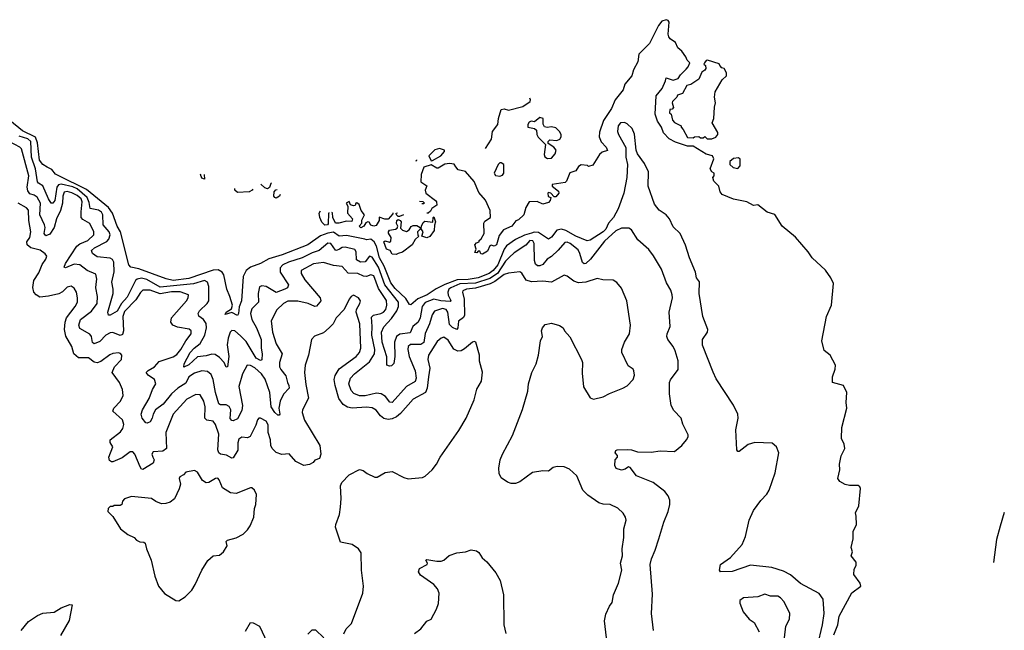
# Model space of a CAD drawing. Extents: x 2086813 to 2278017, y 548126 to 753336.
# Tile 458 of 461: x 2226645 to 2233516, y 726127 to 730385. Entities that reach past the tile are written whole.
import ezdxf

# ---------------------------------------------------------------- set-up
doc = ezdxf.new("R2010")
doc.units = 0

msp = doc.modelspace()

# ---------------------------------------------------------------- linework, layer by layer
at = {"layer": '0CON10XD'}
for points in [[(2232325.2, 726095), (2232353, 726165), (2232364.1, 726225), (2232451, 726389), (2232513.3, 726435), (2232510, 726455), (2232466.2, 726515), (2232467, 726553), (2232481.7, 726578.3), (2232483, 726603), (2232447.5, 726645), (2232456.7, 726675), (2232446.7, 726705), (2232460, 726765), (2232460, 726815), (2232483.3, 726865), (2232483, 726923), (2232476.7, 726945), (2232500.8, 726995), (2232512.5, 727115), (2232507.8, 727127.8), (2232495, 727137.5), (2232435, 727135.7), (2232404.4, 727144.4), (2232367.5, 727165), (2232353.8, 727185), (2232368.8, 727245), (2232366.7, 727285), (2232377.3, 727342.7), (2232402.9, 727395), (2232398.6, 727425), (2232380, 727465), (2232382.1, 727542.1), (2232416, 727675), (2232411.2, 727715), (2232417.1, 727785), (2232393.6, 727833.6), (2232317.5, 727855), (2232317.5, 727895), (2232335, 727946.7), (2232336.7, 727975), (2232300, 728045), (2232258.1, 728078.1), (2232241.6, 728145), (2232274.2, 728315), (2232310, 728395), (2232324.7, 728544.7), (2232305.7, 728585.7), (2232267.8, 728637.8), (2232175.7, 728725), (2232146.9, 728765), (2232058, 728868), (2231965, 728944.3), (2231915, 729026.7), (2231861.7, 729041.7), (2231795, 729093.3), (2231765, 729090), (2231720, 729115), (2231626.4, 729133.6), (2231546.7, 729165), (2231533.8, 729185), (2231523.6, 729223.6), (2231488.3, 729258.3), (2231482.5, 729285), (2231490, 729295), (2231490, 729315), (2231473.6, 729323.6), (2231462.5, 729345), (2231487.5, 729415), (2231480, 729435), (2231435, 729446.7), (2231345, 729502.5), (2231305, 729502.5), (2231220.5, 729530.5), (2231177.5, 729555), (2231136.4, 729596.4), (2231123.3, 729635), (2231096.1, 729676.1), (2231080, 729725), (2231086.7, 729855), (2231127.5, 729905), (2231151.7, 729958.3), (2231155, 729980), (2231205, 729963.3), (2231240, 729975), (2231255, 730000), (2231295, 730040), (2231310, 730055), (2231320, 730085), (2231301.7, 730101.7), (2231293.3, 730125), (2231266, 730165), (2231237.5, 730187.5), (2231221.2, 730225), (2231185, 730251.2), (2231175.5, 730265.5), (2231170.9, 730285), (2231177.8, 730367.8), (2231169.2, 730379.3), (2231155, 730384.7), (2231124.8, 730375.2), (2231102.8, 730345), (2231040.7, 730219.3), (2230966.1, 730145), (2230958.8, 730091.2), (2230928.8, 730035), (2230917, 729993), (2230868.1, 729935), (2230856.7, 729895), (2230800.6, 729825), (2230774, 729765), (2230717.6, 729682.4), (2230690.6, 729599.4), (2230688.3, 729568.3), (2230702.8, 729532.8), (2230736.7, 729495), (2230747, 729473), (2230708.3, 729461.7), (2230690, 729445), (2230645, 729370), (2230615, 729360), (2230607.5, 729367.5), (2230562.5, 729372.5), (2230545, 729360), (2230525, 729330), (2230483.6, 729316.4), (2230460.7, 729259.3), (2230450.7, 729249.3), (2230360, 729235), (2230360, 729225), (2230405, 729190), (2230407.5, 729175), (2230385, 729150), (2230375, 729150), (2230350, 729175), (2230335, 729180), (2230330, 729175), (2230333, 729153), (2230350, 729145), (2230347.5, 729125), (2230335, 729110), (2230295, 729098.8), (2230255, 729116.7), (2230200, 729115), (2230176.7, 729075), (2230162, 729025), (2230125, 728990), (2230107.5, 728982.5), (2230078.8, 728945), (2230020, 728920), (2229990.5, 728879.5), (2229971.2, 728815), (2229955, 728806.2), (2229935, 728812.5), (2229925, 728807.5), (2229908.3, 728771.7), (2229875, 728750), (2229861.7, 728751.7), (2229855, 728770), (2229845, 728770), (2229835, 728760), (2229821.7, 728761.7), (2229830, 728785), (2229820, 728815), (2229831.7, 728828.3), (2229850, 728835), (2229850, 728845), (2229865, 728857.5), (2229887, 728893), (2229883.6, 728966.4), (2229890.7, 728979.3), (2229930, 729005), (2229928.8, 729055), (2229896.1, 729126.1), (2229849.3, 729179.3), (2229815.8, 729255.8), (2229755.8, 729325.8), (2229705, 729336.7), (2229687.7, 729357.7), (2229676.2, 729376.2), (2229645, 729382), (2229612.3, 729377.7), (2229565, 729350), (2229555, 729350), (2229515, 729372.5), (2229465, 729356.2), (2229446, 729305), (2229444, 729254), (2229486.2, 729226.2), (2229473.3, 729195), (2229478, 729175), (2229546.7, 729125), (2229553.8, 729115), (2229555, 729092.5), (2229520.7, 729069.3), (2229511.2, 729048.8), (2229494.1, 729035.9), (2229486, 729036.5)], [(2231443, 729553), (2231475, 729553.3), (2231503.6, 729566.4), (2231517.5, 729585), (2231517, 729597), (2231477.5, 729665), (2231487.5, 729695), (2231492.5, 729775), (2231500, 729805), (2231492.5, 729845), (2231498.3, 729881.7), (2231547.5, 729965), (2231577, 729993), (2231577.5, 730015), (2231560, 730045), (2231545, 730050), (2231530, 730065), (2231527, 730077), (2231445, 730102.5), (2231435, 730100), (2231422.5, 730085), (2231420, 730075), (2231430, 730065), (2231432.5, 730045), (2231426.4, 730033.6), (2231405, 730020), (2231385, 729970), (2231327, 729933), (2231300, 729925), (2231269.3, 729870.7), (2231235, 729857.5), (2231230, 729845), (2231200, 729815), (2231197.5, 729805), (2231207, 729773), (2231198.3, 729761.7), (2231181.7, 729758.3), (2231180, 729735), (2231190, 729725), (2231200, 729685), (2231215, 729667.5), (2231260, 729645), (2231260, 729635), (2231275, 729620), (2231305, 729562.5), (2231345, 729560), (2231353, 729567), (2231385, 729570), (2231395, 729560), (2231415, 729560), (2231425, 729570), (2231443, 729553)], [(2229895.6, 729487.3), (2229938.1, 729551.9), (2229943.3, 729605), (2229981.2, 729655), (2229985.7, 729695), (2230005, 729757.5), (2230025, 729762.5), (2230055, 729754.5), (2230155, 729779.2), (2230207.5, 729815), (2230210, 729825), (2230204.7, 729836.7)], [(2230327, 729417), (2230355, 729420), (2230380.7, 729449.3), (2230387.5, 729475), (2230372.5, 729495), (2230332.5, 729522.5), (2230333.3, 729535), (2230345, 729547.5), (2230393, 729543), (2230415, 729552.5), (2230423, 729567), (2230422.5, 729585), (2230412.5, 729605), (2230385, 729630), (2230355, 729638.8), (2230325, 729632.5), (2230307, 729637), (2230297, 729657), (2230297.5, 729695), (2230275, 729703.3), (2230237, 729673), (2230215, 729676.7), (2230200.7, 729669.3), (2230190, 729655), (2230190, 729635), (2230237, 729627), (2230250, 729615), (2230252.5, 729585), (2230263.8, 729565), (2230313.3, 729515), (2230304, 729445), (2230309.3, 729429.3), (2230327, 729417)], [(2228057.1, 728625), (2228029.3, 728639.3), (2227995, 728637.4), (2227825, 728580.9), (2227715, 728567), (2227666.7, 728576.7), (2227475, 728647.5), (2227419.8, 728659.8), (2227406.4, 728676.4), (2227347.6, 728905), (2227324.1, 728945), (2227291.4, 729035), (2227265.5, 729075), (2227111.8, 729201.8), (2226916.7, 729295), (2226895, 729308.6), (2226869.2, 729339.2), (2226835.7, 729355.7), (2226805, 729374.6), (2226782.4, 729405), (2226769.4, 729525), (2226754.3, 729565), (2226665, 729610.6), (2226575, 729681)], [(2232211.8, 726015), (2232247.9, 726165), (2232258.8, 726245), (2232252.5, 726345), (2232223.6, 726383.6), (2232092.3, 726452.3), (2232024.7, 726514.7), (2231975, 726538.2), (2231894, 726564), (2231745, 726581.2), (2231615.9, 726535.9), (2231535, 726533.8), (2231528.8, 726545), (2231534.5, 726585.5), (2231605.4, 726634.6), (2231685.8, 726725), (2231708.9, 726781.1), (2231735, 726894), (2231765, 726963.3), (2231817.1, 727032.9), (2231857.5, 727075), (2231875, 727104), (2231917.7, 727225), (2231943.3, 727365), (2231925, 727406.2), (2231895, 727431.2), (2231775, 727437.1), (2231727.8, 727422.2), (2231665, 727373.3), (2231655, 727372.5), (2231648.8, 727385), (2231642.2, 727525), (2231657.8, 727605), (2231656.7, 727635), (2231625.9, 727695.9), (2231505, 727880), (2231485, 727928), (2231408.6, 728115), (2231410, 728155), (2231443.8, 728205), (2231446, 728225), (2231412.5, 728315), (2231386.3, 728476.3), (2231387.5, 728557.5), (2231368.8, 728585), (2231361.2, 728625), (2231318, 728725), (2231291.7, 728811.7), (2231254.1, 728894.1), (2231205, 728941.2), (2231179.4, 728995), (2231156.9, 729025), (2231106.5, 729056.5), (2231075, 729098), (2231030.8, 729225), (2231033.6, 729325), (2231005, 729381.4), (2230955, 729449.2), (2230945.8, 729475.8), (2230935.6, 729585.6), (2230918.5, 729625), (2230885, 729658.1), (2230865, 729668.9), (2230836.2, 729665), (2230820, 729645), (2230817.1, 729605), (2230822.5, 729585), (2230873.4, 729493.4), (2230873.9, 729426.1), (2230885.6, 729375), (2230881.3, 729285), (2230860.6, 729175), (2230821.6, 729065), (2230788.4, 729005), (2230753.6, 728965), (2230735.8, 728925), (2230717.1, 728905), (2230625, 728846.8), (2230605, 728842.7), (2230525, 728875.2), (2230455, 728915.5), (2230425, 728924), (2230393.9, 728916.1), (2230355, 728868.5), (2230335, 728854.4), (2230265, 728901.6), (2230235, 728902), (2230215.3, 728895), (2230167.2, 728882.8), (2230105, 728852.4), (2230041.3, 728808.7), (2230024.8, 728785.2), (2229981.9, 728675), (2229949.4, 728635), (2229921.1, 728615), (2229844.5, 728585), (2229775, 728573.8), (2229698.4, 728571.6), (2229611.6, 728538.4), (2229551.8, 728508.2), (2229487.8, 728465), (2229421.9, 728438.1), (2229375, 728395.5), (2229365, 728398.1), (2229340.2, 728440.2), (2229265, 728509.2), (2229235, 728549.3), (2229187.5, 728665), (2229155.9, 728725), (2229133.7, 728805), (2229119.2, 728835), (2229095, 728853.8), (2229065, 728849.7), (2229053.6, 728855), (2228925, 728880.7), (2228875, 728874.3), (2228835, 728902.2), (2228794.5, 728895), (2228743.3, 728876.7), (2228655.2, 728814.8), (2228475.9, 728744.1), (2228383.7, 728716.3), (2228326, 728684), (2228255, 728659.3), (2228225.2, 728634.8), (2228204.7, 728595), (2228193.3, 728425), (2228177.1, 728382.9), (2228172.5, 728335), (2228165, 728321.9), (2228125, 728341.8), (2228078.3, 728328.3), (2228086.2, 728345), (2228121.7, 728368.3), (2228129.2, 728395), (2228111.9, 728455), (2228089.2, 728505), (2228070, 728605), (2228057.1, 728625)], [(2231105.6, 726765.6), (2231139.1, 726880.9), (2231170.8, 726955), (2231182.5, 727005), (2231181.4, 727035), (2231170, 727065), (2231145.7, 727095), (2231065, 727157.8), (2230948, 727205), (2230905, 727262.5), (2230893, 727267), (2230869.5, 727250.5), (2230845, 727244.3), (2230807.5, 727255), (2230797.5, 727275), (2230800, 727315), (2230817, 727333), (2230817.5, 727345), (2230800, 727365), (2230805, 727380), (2230813.9, 727386.1), (2230885, 727388.6), (2230915, 727385.7), (2230955, 727371.4), (2231050.7, 727369.3), (2231115, 727377.3), (2231215, 727374.3), (2231265.4, 727414.6), (2231298.8, 727455), (2231310, 727475), (2231309.3, 727489.3), (2231271.2, 727565), (2231261.2, 727605), (2231209.7, 727659.7), (2231191.4, 727695), (2231180, 727775), (2231178.6, 727855), (2231185.6, 727874.4), (2231238.8, 727945), (2231238.9, 728005), (2231218.8, 728075), (2231205.7, 728105.7), (2231167.8, 728155), (2231161.8, 728175), (2231162.9, 728195), (2231183.5, 728245), (2231177.3, 728345), (2231200, 728445), (2231198.9, 728465), (2231189.4, 728499.4), (2231159.3, 728549.3), (2231123.3, 728645), (2231068.3, 728738.3), (2231035, 728782.5), (2230958.5, 728848.5), (2230915, 728920), (2230895, 728930.8), (2230845, 728930.6), (2230805, 728912.5), (2230725, 728841.2), (2230627.1, 728715), (2230595, 728685.3), (2230583.1, 728683.1), (2230571.2, 728691.2), (2230554.4, 728755), (2230541, 728781), (2230485, 728825.2), (2230465, 728834.1), (2230448, 728832), (2230402.4, 728777.6), (2230355, 728734.2), (2230324.6, 728715), (2230295, 728678.5), (2230275, 728668), (2230257.4, 728667.4), (2230245, 728679.4), (2230238.3, 728705), (2230235.5, 728825), (2230225, 728841.6), (2230205, 728845.1), (2230177.2, 728812.8), (2230095, 728757.9), (2230061.6, 728728.4), (2230035, 728699.8), (2229978.2, 728615), (2229925, 728578.9), (2229825, 728548.3), (2229715, 728542.3), (2229652.2, 728515), (2229639.7, 728505), (2229631.5, 728485), (2229634.9, 728464.9), (2229654.2, 728425.8), (2229649.6, 728420.4), (2229583.4, 728423.4), (2229535, 728436.4), (2229475, 728412.4), (2229452.9, 728385), (2229440.2, 728305), (2229425, 728275.3), (2229388.6, 728245), (2229369.8, 728200.2), (2229297.7, 728192.3), (2229274.6, 728175.4), (2229259.1, 728135), (2229263.1, 728036.9), (2229255, 727987.5), (2229239.7, 727970.3), (2229225, 727968), (2229206.7, 727975), (2229207, 728033), (2229174.5, 728135), (2229170, 728205), (2229185, 728242.7), (2229238.6, 728301.4), (2229277.2, 728355), (2229289, 728385), (2229288.1, 728415), (2229192.7, 728535), (2229149.5, 728659.5), (2229105, 728728.7), (2229085, 728734.6), (2229055, 728696.1), (2229022.5, 728695), (2228995, 728709.4), (2228992.6, 728765), (2228982.3, 728782.3), (2228915, 728798), (2228895, 728795.2), (2228876.2, 728783.8), (2228855.3, 728775.3), (2228848.7, 728778.7), (2228815.4, 728825), (2228795, 728827), (2228735.4, 728774.6), (2228685, 728760), (2228615, 728724.4), (2228520, 728695), (2228480.8, 728675), (2228463.4, 728655), (2228462.9, 728625), (2228519.4, 728535), (2228512.5, 728515), (2228494, 728505), (2228435, 728483.4), (2228365, 728524.3), (2228335, 728529.1), (2228318.6, 728521.4), (2228307.8, 728475), (2228312.2, 728415), (2228265, 728367.8), (2228254.5, 728335), (2228264.4, 728294.4), (2228298.3, 728235), (2228328.7, 728155), (2228329.7, 728095), (2228337.8, 728055), (2228335, 728012), (2228325, 728007.8), (2228295, 728025.4), (2228225, 728140.3), (2228185, 728181.3), (2228145, 728215.8), (2228125, 728218.5), (2228113.9, 728206.1), (2228099, 728165), (2228093.6, 728116.4), (2228104.1, 728035.9), (2228095, 727963.3), (2228085, 727962.5), (2228071.9, 727995), (2228039.8, 728029.8), (2228009.5, 728049.5), (2227985, 728053.4), (2227945, 728041.1), (2227885, 728033.7), (2227825, 727978.2), (2227790.8, 727960.8), (2227792.9, 727985), (2227835, 728063.1), (2227862.7, 728095), (2227905, 728127.7), (2227935.7, 728184.3), (2227947.9, 728235), (2227945.5, 728265.5), (2227928.4, 728295), (2227895, 728318.1), (2227889.6, 728335), (2227900, 728355), (2227952.1, 728405), (2227963.9, 728425), (2227964.2, 728525), (2227955.4, 728555), (2227935, 728565.2), (2227857.9, 728542.1), (2227695, 728527.6), (2227625, 728519.3), (2227532.5, 728572.5), (2227495, 728582.4), (2227465, 728576.3), (2227453.3, 728565), (2227395, 728449.7), (2227354.4, 728405.6), (2227325, 728351.2), (2227275, 728324.4), (2227263.8, 728325), (2227258.6, 728345), (2227297.2, 728475), (2227298, 728505), (2227286.8, 728555), (2227303.1, 728626.9), (2227302.2, 728695), (2227293.1, 728713.1), (2227275, 728722.4), (2227185, 728730.4), (2227152.2, 728755), (2227145.5, 728775), (2227166.5, 728795), (2227252.8, 728837.2), (2227267.6, 728855), (2227277, 728885), (2227269.2, 728905), (2227227.7, 728955), (2227223.9, 729023.9), (2227215, 729042.9), (2227195, 729056.6), (2227137.5, 729067.5), (2227129.8, 729109.8), (2227115.1, 729145.1), (2227045, 729204.8), (2227015, 729218.5), (2226933, 729237), (2226915, 729232.2), (2226902.8, 729217.2), (2226888.8, 729125), (2226875, 729104.5), (2226865, 729106.2), (2226845.6, 729135), (2226805.9, 729225.9), (2226775, 729244), (2226768.6, 729255), (2226753.9, 729345), (2226726, 729425), (2226722.2, 729535), (2226700.5, 729555), (2226641.7, 729571.7)], [(2228513.8, 727853.8), (2228523.8, 727835), (2228524.5, 727815), (2228486, 727774), (2228462, 727725), (2228452.5, 727675), (2228460.8, 727635), (2228455, 727626.2), (2228445, 727627.1), (2228424.6, 727645), (2228400.6, 727685), (2228390.4, 727785), (2228358.8, 727878.8), (2228332.1, 727915), (2228285, 727957.2), (2228255, 727972.9), (2228232.5, 727975), (2228199.2, 727915), (2228175, 727827.5), (2228199.2, 727695), (2228195, 727658.8), (2228165, 727601.9), (2228135, 727586.9), (2228125, 727589.2), (2228113.2, 727603.2), (2228117.8, 727665), (2228106.3, 727686.3), (2228085, 727700), (2228045, 727698.5), (2228033.9, 727705), (2228011.6, 727785), (2227995.7, 727875), (2227981.2, 727911.2), (2227955, 727932.5), (2227916.6, 727936.6), (2227865, 727920), (2227825, 727895.2), (2227805, 727849.2), (2227748.6, 727815), (2227704.8, 727775.2), (2227646.7, 727703.3), (2227592.1, 727665), (2227575.7, 727635), (2227570, 727605), (2227555, 727581.1), (2227535, 727571.8), (2227525, 727574.5), (2227500.4, 727605), (2227492.2, 727635), (2227501.3, 727665), (2227547.8, 727742.2), (2227571.6, 727805), (2227594.7, 727845), (2227585.2, 727875.2), (2227541.1, 727905), (2227528.1, 727925), (2227540.6, 727939.4), (2227585.2, 727964.8), (2227618.8, 728001.2), (2227715, 728034.8), (2227740.4, 728049.6), (2227770.3, 728085), (2227803.6, 728146.4), (2227840.8, 728195), (2227841.1, 728215), (2227826.9, 728226.9), (2227745, 728239.6), (2227713.9, 728253.9), (2227698.7, 728275), (2227704.8, 728305.2), (2227809.1, 728425), (2227821.1, 728445), (2227822.5, 728465), (2227765, 728486.7), (2227705, 728488.2), (2227625, 728473.8), (2227555, 728497.7), (2227505, 728499.7), (2227487.4, 728482.6), (2227455, 728430.3), (2227375, 728350.5), (2227364.6, 728315), (2227368.2, 728215), (2227361.2, 728188.8), (2227345, 728182.2), (2227295, 728203.2), (2227275, 728201.5), (2227245.7, 728184.3), (2227205, 728141.5), (2227163.8, 728123.8), (2227153.2, 728133.2), (2227145.5, 728174.5), (2227135, 728192.9), (2227065, 728232.2), (2227056.8, 728255), (2227069.6, 728295), (2227145, 728351.2), (2227184.3, 728405), (2227188.4, 728455), (2227176.8, 728515), (2227178.7, 728541.3), (2227182.8, 728575), (2227175, 728610), (2227115, 728635.8), (2227065, 728674.7), (2227025, 728680.6), (2226965, 728654.3), (2226955, 728660), (2226963.3, 728685), (2227042.6, 728805), (2227065, 728821.6), (2227119.4, 728845), (2227161.3, 728885), (2227161.4, 728905), (2227135, 728964.5), (2227085, 728990.7), (2227074.8, 729005), (2227072.6, 729045), (2227080.5, 729115), (2227073.7, 729135), (2227045, 729159.6), (2227008, 729178), (2226975, 729186.8), (2226955, 729181.1), (2226944.7, 729155.3), (2226942.6, 729105), (2226929.4, 729055), (2226900.4, 728995), (2226886.3, 728935), (2226855, 728890.2), (2226827.2, 728877.2), (2226814.3, 728894.3), (2226821.4, 728935), (2226818.3, 728955), (2226786.2, 729025), (2226789.5, 729105), (2226766.3, 729146.3), (2226745, 729161), (2226715, 729170.5), (2226700.9, 729190.9), (2226696.4, 729216.4), (2226707.5, 729295), (2226658, 729485), (2226646.4, 729496.4), (2226575, 729533.3)], [(2229515, 729400), (2229525, 729402.5), (2229584, 729436), (2229610, 729465), (2229610, 729475), (2229575, 729487.5), (2229541.9, 729478.1), (2229500, 729435), (2229515, 729400)], [(2229409.6, 729401.5), (2229415, 729403.3), (2229415, 729407.9)], [(2229995, 729292.5), (2230015, 729300), (2230022.5, 729315), (2230022.5, 729375), (2230005, 729386.7), (2229995, 729386.7), (2229983.9, 729376.1), (2229956.7, 729315), (2229965, 729297.5), (2229995, 729292.5)], [(2231655, 729347.5), (2231672.5, 729365), (2231671.7, 729411.7), (2231661.7, 729421.7), (2231625, 729417.5), (2231600, 729395), (2231600, 729375), (2231623, 729353), (2231655, 729347.5)], [(2227931.1, 729305.5), (2227935, 729272.5), (2227915, 729280), (2227907.5, 729305), (2227908.6, 729309.3)], [(2228402.2, 729247.5), (2228396.4, 729243.6), (2228387.5, 729215), (2228375, 729206.2), (2228355, 729212), (2228326.6, 729238.5)], [(2228272.6, 729202.3), (2228266.7, 729195), (2228249.9, 729186.3), (2228248.4, 729185.5), (2228245, 729183.8), (2228165, 729178.8), (2228146.7, 729195), (2228145.3, 729207.7)], [(2228462.1, 729166.4), (2228462.9, 729165.2), (2228457.5, 729155), (2228435, 729141.2), (2228424.1, 729144.1), (2228418.8, 729155), (2228420, 729185), (2228431.7, 729198.3), (2228441.5, 729200.3)], [(2228379.7, 727560.3), (2228365, 727585.5), (2228325, 727607.1), (2228314.5, 727605.5), (2228303.3, 727595), (2228292.5, 727557.5), (2228252.1, 727477.9), (2228235, 727469.2), (2228195, 727472.5), (2228175, 727459.4), (2228167.3, 727435), (2228166.5, 727383.5), (2228135, 727329.4), (2228125, 727326.7), (2228087.6, 727347.6), (2228045, 727354.4), (2228034.5, 727365), (2228028.5, 727385), (2228033.4, 727495), (2228012, 727562), (2227995, 727585.9), (2227951.2, 727591.2), (2227935.6, 727605), (2227939.1, 727685), (2227929.3, 727725), (2227905, 727768.6), (2227875, 727770.9), (2227812.2, 727737.8), (2227715.5, 727635), (2227663.6, 727506.4), (2227668.2, 727395), (2227642.9, 727377.1), (2227575, 727371.5), (2227567.1, 727355), (2227574.7, 727334.7), (2227582.2, 727315), (2227575, 727291.2), (2227505, 727248.9), (2227495, 727250.6), (2227485, 727265.7), (2227448.7, 727355), (2227435, 727370.9), (2227415, 727370.4), (2227359.9, 727330.1), (2227295, 727301.9), (2227285, 727301.9), (2227272, 727312), (2227267.8, 727335), (2227295.6, 727405), (2227276.8, 727436.8), (2227277.1, 727455), (2227348.7, 727511.3), (2227365.4, 727535), (2227371.9, 727561.9), (2227362.9, 727595), (2227294.4, 727655), (2227301.8, 727675), (2227348.1, 727725), (2227365.6, 727765), (2227362.2, 727805), (2227342.2, 727855), (2227290, 727925), (2227306.5, 727965), (2227354.4, 728015), (2227356.5, 728045), (2227347.3, 728057.3), (2227335, 728061.5), (2227295, 728057.3), (2227272.7, 728047.3), (2227209.8, 728000.2), (2227185, 727990.8), (2227165, 727996.5), (2227125, 728026.5), (2227055, 728027.6), (2227022.5, 728055), (2227008, 728105), (2226966.9, 728176.9), (2226957.5, 728225), (2226961, 728275), (2226971.7, 728305), (2227032.4, 728385), (2227047.7, 728415), (2227049.2, 728445), (2227041.1, 728485), (2227023.7, 728513.7), (2227005, 728525.7), (2226975, 728520), (2226942.6, 728487.4), (2226917.1, 728472.9), (2226846, 728456), (2226785, 728450.4), (2226760.6, 728465), (2226744.4, 728485), (2226736.3, 728516.3), (2226743.8, 728565), (2226779.4, 728620.6), (2226801.9, 728678.1), (2226827.3, 728715), (2226833.3, 728735), (2226821.9, 728751.9), (2226788.6, 728778.6), (2226723.3, 728793.3), (2226696.8, 728815), (2226695.4, 728835), (2226716.3, 728865), (2226722.2, 728905), (2226709.6, 728985), (2226706, 729056), (2226692.7, 729072.7), (2226635, 729106.5)], [(2229248, 729036.8), (2229249.5, 729030.5), (2229215, 728994), (2229192.9, 728992.9), (2229152.5, 729007.5), (2229152.5, 728985), (2229131.4, 728948.6), (2229115, 728945.7), (2229095, 728951.4), (2229083, 728973), (2229075, 728976.2), (2229060.7, 728969.3), (2229046.2, 728945), (2229025, 728934.4), (2229012.5, 728945), (2229032.5, 728965), (2229033, 728987), (2229050, 729025), (2229027.5, 729055), (2229012.5, 729095), (2228998.3, 729108.3), (2228990, 729105), (2228985, 729090), (2228975, 729087.5), (2228953.8, 729093.8), (2228945, 729117.5), (2228923.3, 729105), (2228933.6, 729083.6), (2228932.5, 729035), (2228966.7, 728995), (2228963.3, 728976.7), (2228925, 728979.2), (2228872.5, 728965), (2228847.5, 728965), (2228828.8, 729005), (2228827, 729037), (2228823.3, 729040)], [(2229451.9, 729102.7), (2229465, 729102.5), (2229470, 729105), (2229460, 729115), (2229434.9, 729117.6)], [(2228804.2, 729038.2), (2228800, 729035), (2228797.7, 728962.3), (2228792.5, 728955), (2228775, 728952.5), (2228753.9, 728973.9), (2228738, 729005), (2228733.9, 729036.1), (2228744.8, 729053)], [(2229323.2, 729023.7), (2229295, 729013.3), (2229285, 729013.3), (2229273.3, 729025), (2229272.5, 729035), (2229280.3, 729038.1)], [(2229273, 728747), (2229245, 728750), (2229230, 728775), (2229205, 728783.8), (2229186.7, 728835), (2229195, 728843.3), (2229225, 728832.5), (2229235, 728840), (2229236.7, 728865), (2229217.5, 728895), (2229217.5, 728905), (2229225, 728917.5), (2229267, 728923), (2229278.3, 728931.7), (2229282.5, 728945), (2229273.9, 728963.9), (2229276.7, 728985), (2229285, 728991.2), (2229300, 728985), (2229305.9, 728974.1), (2229301.7, 728931.7), (2229316.4, 728916.4), (2229345, 728906.7), (2229361.7, 728918.3), (2229377, 728943), (2229390.5, 728949.5), (2229415, 728949.4), (2229440, 728935), (2229440, 728925), (2229420, 728905), (2229423, 728883), (2229430, 728875), (2229405, 728852.5), (2229383.8, 728815), (2229315, 728763.8), (2229285, 728753.3), (2229273, 728747)], [(2229485, 728864.2), (2229450, 728875), (2229460, 728905), (2229446.7, 728926.7), (2229447.5, 728945), (2229459.4, 728970.6), (2229471.2, 728978.8), (2229528.3, 728971.7), (2229530, 729005), (2229535, 729010), (2229546.7, 728975), (2229538.3, 728951.7), (2229536, 728915), (2229506.6, 728873.4), (2229485, 728864.2)], [(2230738.8, 726075), (2230726.7, 726193.3), (2230735, 726240), (2230760, 726295), (2230778.8, 726321.2), (2230788, 726375), (2230824, 726455), (2230845.5, 726545), (2230838.1, 726595), (2230851.9, 726645), (2230850, 726695), (2230860.8, 726775), (2230860, 726835), (2230876, 726895), (2230873.3, 726915), (2230855, 726942.5), (2230818.3, 726978.3), (2230765, 727002.9), (2230715.7, 727005.7), (2230685, 727015.8), (2230608.7, 727068.7), (2230574.3, 727105), (2230532, 727205), (2230481.3, 727251.3), (2230445, 727265.7), (2230395, 727268.6), (2230367.6, 727262.4), (2230335, 727236), (2230295, 727239.2), (2230223.3, 727226.7), (2230135, 727162), (2230105, 727151.2), (2230075, 727150), (2230048.8, 727158.8), (2230005, 727190), (2229989.7, 727219.7), (2229988.3, 727258.3), (2229997.8, 727315), (2230013.1, 727355), (2230082.5, 727485), (2230153.4, 727666.6), (2230190.8, 727795), (2230196, 727845), (2230218.6, 727925), (2230248.1, 727985), (2230264, 728045), (2230280, 728145), (2230292.5, 728175), (2230286.7, 728215), (2230293.8, 728235), (2230311.7, 728258.3), (2230355, 728267.5), (2230411.7, 728251.7), (2230437.5, 728235), (2230447.5, 728215), (2230484.2, 728174.2), (2230565.6, 728015.6), (2230572, 727995), (2230569.7, 727919.7), (2230578, 727825), (2230625, 727747.5), (2230648.3, 727738.3), (2230717.5, 727755), (2230760.9, 727779.1), (2230853.6, 727816.4), (2230885, 727832.5), (2230926.2, 727875), (2230936, 727905), (2230931.2, 727935), (2230925, 727946.7), (2230891.7, 727971.7), (2230846.2, 728065), (2230846, 728085), (2230864.3, 728135), (2230899.4, 728195), (2230908.1, 728255), (2230882, 728425), (2230845, 728513.3), (2230812.7, 728552.7), (2230785, 728568), (2230715, 728571.2), (2230675, 728580), (2230595.5, 728554.5), (2230545, 728550.5), (2230511.7, 728561.7), (2230465, 728596), (2230445, 728603.8), (2230355, 728554.4), (2230295, 728560.4), (2230215.8, 728555.8), (2230179.5, 728569.5), (2230147.8, 728617.8), (2230135.5, 728625.5), (2230055, 728618.2), (2230025, 728609), (2229961.3, 728558.7), (2229927.7, 728542.3), (2229825, 728512), (2229762.9, 728505), (2229737.3, 728495), (2229734, 728485), (2229746.4, 728436.4), (2229749.4, 728325), (2229742.1, 728307.9), (2229707.6, 728282.4), (2229701.8, 728235), (2229695, 728223.8), (2229665, 728237.4), (2229645, 728260), (2229632.3, 728345), (2229620.9, 728365), (2229595, 728369.8), (2229538.7, 728351.3), (2229522.3, 728327.7), (2229505.5, 728265), (2229473.8, 728196.2), (2229465, 728133.8), (2229445, 728120.2), (2229371.3, 728118.7), (2229354.6, 728105), (2229352.8, 728085), (2229363.6, 728035), (2229405, 727936.7), (2229410.5, 727885), (2229405, 727861.9), (2229345, 727827.5), (2229245, 727714.5), (2229228.6, 727718.6), (2229197.9, 727757.9), (2229166.2, 727776.2), (2229135, 727780), (2229055, 727762.2), (2229015, 727760.9), (2228977.3, 727777.3), (2228958.8, 727798.8), (2228942, 727845), (2228952.1, 727885), (2228980.4, 727915), (2229085, 728000), (2229121.3, 728055), (2229122.7, 728085), (2229102.3, 728185), (2229105.5, 728245), (2229098.9, 728311.1), (2229114.8, 728325.2), (2229165, 728334.8), (2229184.6, 728345), (2229198.9, 728365), (2229207.8, 728395), (2229205, 728425.5), (2229149.3, 728509.3), (2229115, 728597.5), (2229095, 728605.3), (2229065, 728593.9), (2229045, 728595.7), (2229005, 728613.9), (2228937.7, 728617.7), (2228894.7, 728664.7), (2228835, 728671.4), (2228765, 728692.7), (2228695, 728681.9), (2228609.4, 728635), (2228608.2, 728615), (2228635, 728570.9), (2228740.9, 728445), (2228745.4, 728425.4), (2228740, 728415), (2228715, 728386.7), (2228705, 728384.5), (2228656.7, 728406.7), (2228585, 728421.4), (2228515, 728421.9), (2228486.2, 728405), (2228439.3, 728360.7), (2228399.1, 728285), (2228409.3, 728205), (2228434.7, 728125), (2228475.3, 728055), (2228456.9, 727995), (2228458.4, 727965), (2228465.9, 727945), (2228501.7, 727901.7), (2228513.8, 727853.8)], [(2228906.8, 726103.2), (2228922.1, 726137.9), (2228960, 726175), (2229038.6, 726385), (2229042.9, 726435), (2229030, 726545), (2229027.3, 726667.3), (2229010, 726695), (2228965, 726724.2), (2228882.3, 726742.3), (2228849.2, 726845), (2228850, 726865), (2228876.6, 726933.4), (2228884.5, 726985.5), (2228888.9, 727045), (2228884, 727135), (2228891.7, 727158.3), (2228945, 727211.2), (2229015, 727247.5), (2229040.7, 727240.7), (2229069.3, 727219.3), (2229123.6, 727193.6), (2229140, 727195), (2229195, 727226.7), (2229245, 727233.3), (2229325, 727192.5), (2229355, 727182.5), (2229380, 727185), (2229455, 727192.5), (2229475, 727202.5), (2229523.3, 727245), (2229554.1, 727285.9), (2229578.8, 727335), (2229709.7, 727520.3), (2229759.2, 727605), (2229816, 727735), (2229835, 727807.5), (2229866.2, 727865), (2229873.6, 727926.4), (2229854.1, 728004.1), (2229853.8, 728045), (2229826.7, 728135), (2229815, 728140), (2229805, 728136.2), (2229749.6, 728090.4), (2229725, 728076.6), (2229703.1, 728073.1), (2229675, 728086.4), (2229635, 728150), (2229605, 728170), (2229585, 728164.2), (2229558.3, 728141.7), (2229496.4, 728045), (2229493.2, 728015), (2229506.2, 727955), (2229498.1, 727895), (2229488.8, 727815), (2229475.8, 727784.2), (2229391.4, 727738.6), (2229302.3, 727637.7), (2229275, 727614.7), (2229245, 727601.2), (2229215, 727596.8), (2229185, 727604.2), (2229162.3, 727622.3), (2229131.5, 727661.5), (2229105, 727677.1), (2229065, 727683.6), (2228964.8, 727674.8), (2228932.5, 727682.5), (2228901.8, 727701.8), (2228872.8, 727742.8), (2228846.1, 727835), (2228840.2, 727875), (2228846.3, 727903.7), (2228875, 727950.4), (2228991.8, 728035), (2229016.1, 728065), (2229024.6, 728095), (2229018, 728265), (2228993.1, 728345), (2228995.6, 728365), (2229018.8, 728405), (2229023.3, 728425), (2229010, 728445), (2228975, 728463.8), (2228956.7, 728455), (2228943.3, 728435), (2228908, 728365), (2228852, 728305), (2228831.2, 728265), (2228804, 728235), (2228765, 728200), (2228703, 728177), (2228681.2, 728155), (2228659.4, 728045), (2228637.8, 727975), (2228633.1, 727925), (2228640.7, 727840.7), (2228659.3, 727745), (2228617.8, 727665), (2228615.7, 727645), (2228633.2, 727593.2), (2228740, 727415), (2228746.7, 727355), (2228737.5, 727325), (2228705, 727312.5), (2228693, 727297), (2228667.7, 727282.3), (2228626.4, 727276.4), (2228572.5, 727305), (2228525, 727356.2), (2228475, 727352.5), (2228435, 727367.3), (2228405.4, 727395), (2228396.1, 727415), (2228394.5, 727455), (2228378.5, 727505), (2228379.7, 727560.3)], [(2227755, 726332.5), (2227798.8, 726361.2), (2227845, 726406.7), (2227870, 726445), (2227916, 726545), (2227957.5, 726612.5), (2227993.9, 726646.1), (2228039.5, 726650.5), (2228066.7, 726675), (2228092.5, 726715), (2228086.2, 726745), (2228093.8, 726755), (2228155, 726772.5), (2228205, 726796.7), (2228233.6, 726826.4), (2228253.6, 726856.4), (2228277.5, 726915), (2228283.3, 726975), (2228293.3, 727005), (2228296.4, 727073.6), (2228282.5, 727105), (2228265, 727120), (2228255, 727121.2), (2228155, 727080.9), (2228115, 727084.5), (2228060, 727120), (2228036.4, 727176.4), (2228026.7, 727186.7), (2228010, 727185), (2227965, 727156.5), (2227945, 727155.5), (2227921.3, 727171.3), (2227885, 727230), (2227865, 727240), (2227805, 727230), (2227788.8, 727211.2), (2227763.1, 727196.9), (2227758.6, 727185), (2227765.7, 727145), (2227757.6, 727112.4), (2227725.5, 727044.5), (2227695, 727020.8), (2227665, 727010), (2227635, 727009.2), (2227594.1, 727024.1), (2227565, 727046.2), (2227425, 727058.8), (2227375, 727042.5), (2227363, 727027), (2227357.5, 727005), (2227345, 726997.5), (2227305, 726997.5), (2227295, 726990), (2227275, 726990), (2227262.5, 726975), (2227260, 726955), (2227295, 726920), (2227347.5, 726835), (2227400, 726795), (2227443, 726773), (2227460, 726755), (2227483, 726743), (2227511.7, 726741.7), (2227520, 726735), (2227530, 726695), (2227563.3, 726615), (2227586.7, 726505), (2227613.3, 726435), (2227655, 726382.5), (2227733.9, 726333.9), (2227755, 726332.5)], [(2233515.7, 726947.1), (2233486.5, 726853.5), (2233460.6, 726759.4), (2233439.2, 726599.1)], [(2231067.8, 726125), (2231054.5, 726245), (2231061.7, 726378.3), (2231043.3, 726585), (2231052.5, 726625), (2231079.6, 726685), (2231105.6, 726765.6)], [(2229400, 726105), (2229445, 726137.5), (2229485, 726190), (2229516.7, 726205), (2229553.3, 726275), (2229566.1, 726313.9), (2229570.8, 726385), (2229561.4, 726415), (2229535.5, 726445.5), (2229441.7, 726511.7), (2229426.7, 726535), (2229435, 726557.5), (2229487.5, 726585), (2229490, 726595), (2229480, 726615), (2229485, 726620), (2229555, 726608.8), (2229585, 726610), (2229605, 726616.7), (2229642.7, 726647.3), (2229695, 726666), (2229755, 726673.8), (2229795, 726688.8), (2229831.7, 726681.7), (2229849.5, 726669.5), (2229872.7, 726632.7), (2229904.2, 726604.2), (2229966.8, 726526.8), (2229997.5, 726475), (2230021.4, 726375), (2230024.3, 726165), (2230038, 726105)], [(2231982.9, 726075), (2231990.6, 726155), (2232017.8, 726205), (2232019.4, 726245), (2231979.2, 726325), (2231955, 726354), (2231935, 726363.8), (2231885, 726364.2), (2231845, 726378.6), (2231795, 726359.2), (2231695, 726353.8), (2231670, 726335), (2231670, 726315), (2231692.5, 726255), (2231734.4, 726204.4), (2231770.3, 726180.3), (2231805.7, 726115)], [(2226655, 726126.2), (2226705, 726187.5), (2226768.9, 726231.1), (2226805, 726247.3), (2226885, 726252.2), (2226935, 726284.4), (2226995, 726306.2), (2227010, 726305), (2226990, 726195), (2226930.3, 726089.7)], [(2228219.8, 726120.2), (2228255, 726181.2), (2228275, 726179.2), (2228317.5, 726155), (2228372.7, 726042.7)], [(2228655, 726098.8), (2228685, 726130), (2228709.3, 726130.7), (2228766.7, 726075)]]:
    msp.add_lwpolyline(points, dxfattribs=at)

doc.saveas('drawing.dxf')
